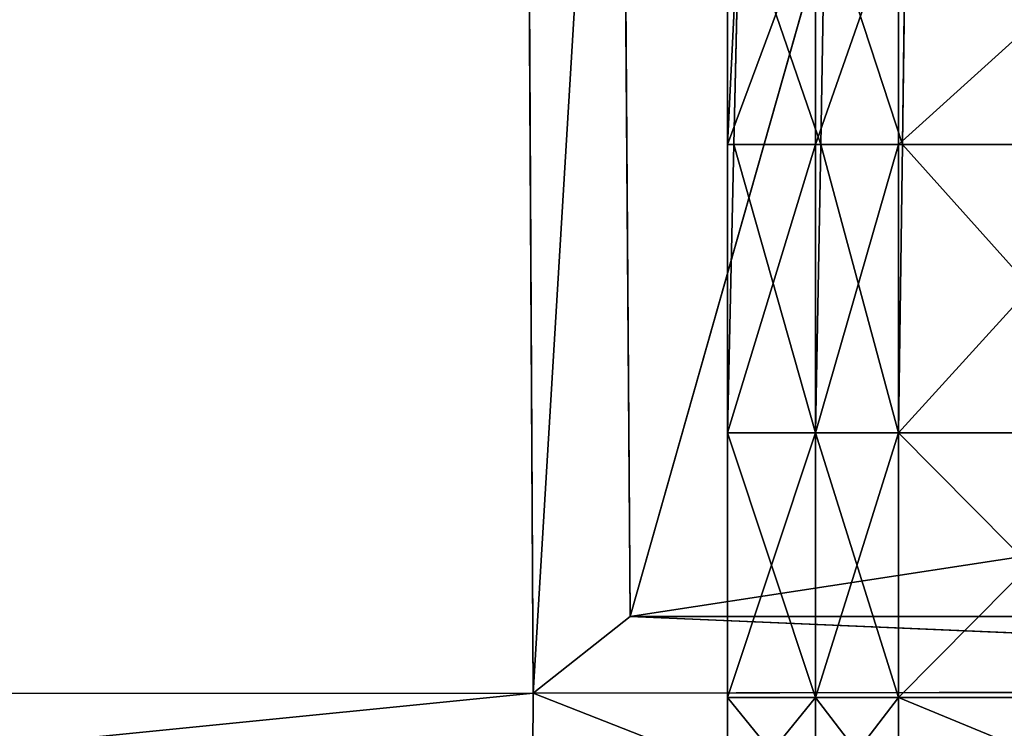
# Model space of a CAD drawing. Extents: x 0 to 31, y 0 to 21.2.
# Tile 390 of 574: x 21.1 to 23, y 1.4 to 2.8. Entities that reach past the tile are written whole.
import ezdxf

# ---------------------------------------------------------------- set-up
doc = ezdxf.new("R2010")
doc.units = 0
doc.header["$MEASUREMENT"] = 0
doc.layers.get('0').update_dxf_attribs({"color": 13, "linetype": 'CONTINUOUS'})
for name, color, linetype in [('CAST_IRON', 250, 'CONTINUOUS'), ('GALVANIZED_METAL', 252, 'CONTINUOUS'), ('GRATES', 250, 'CONTINUOUS')]:
    doc.layers.add(name, color=color, linetype=linetype)

# ---------------------------------------------------------------- blocks, each defined once
blk = doc.blocks.new('NGM5058UC_TRADECAD_DXF')
at = {"layer": 'CAST_IRON', "color": 0}
for p, q in [((7.5525, -6.28405, -0.01665), (6.7752, -9.02675, 0.46705)), ((7.5525, -6.28405, -0.01665), (6.7752, -9.02675, 0.46705)), ((6.7558, -6.37075, 0.46905), (6.7752, -9.02675, 0.46705)), ((6.7558, -6.37075, 0.46905), (6.7752, -9.02675, 0.46705)), ((6.5715, -6.39075, 0.58145), (6.5869, -9.17585, 0.58145)), ((6.5715, -6.39075, 0.58145), (6.5869, -9.17585, 0.58145)), ((6.7752, -9.02675, 0.46705), (7.5528, -8.90725, 0.00365)), ((6.7752, -9.02675, 0.46705), (7.5528, -8.90725, 0.00365)), ((6.7752, -9.02675, 0.46705), (6.5869, -9.17585, 0.58145)), ((6.7752, -9.02675, 0.46705), (6.5869, -9.17585, 0.58145)), ((6.7752, -9.02675, 0.46705), (10.1325, -9.02635, 0.45505)), ((6.7752, -9.02675, 0.46705), (10.1325, -9.02635, 0.45505)), ((6.7752, -9.02675, 0.46705), (10.1325, -9.16955, 0.58145)), ((6.7752, -9.02675, 0.46705), (10.1325, -9.16955, 0.58145)), ((6.5869, -9.17585, 0.58145), (-7.348, -9.18255, 0.58145)), ((6.5869, -9.17585, 0.58145), (-7.348, -9.18255, 0.58145)), ((6.5869, -9.17585, 0.58145), (6.5788, -10.56825, 0.58145)), ((6.5869, -9.17585, 0.58145), (6.5788, -10.56825, 0.58145)), ((6.5869, -9.17585, 0.58145), (10.1325, -9.16955, 0.58145)), ((6.5869, -9.17585, 0.58145), (10.1325, -9.16955, 0.58145))]:
    blk.add_line(p, q, dxfattribs=at)
at = {"layer": 'GRATES', "color": 0}
for p, q in [((6.9638, -8.10975, 0.98805), (6.9638, -7.64885, 0.98805)), ((6.9864, -7.64885, 0.70725), (6.9638, -8.10975, 0.98805)), ((6.9638, -8.10975, 0.98805), (6.9638, -7.64885, 0.98805)), ((6.9864, -7.64885, 0.70725), (6.9638, -8.10975, 0.98805)), ((6.9864, -7.64885, 0.70725), (6.9762, -8.10975, 0.70725)), ((6.9864, -7.64885, 0.70725), (6.9762, -8.10975, 0.70725)), ((7.1352, -7.64885, 0.98805), (7.1352, -8.10975, 0.98805)), ((7.1352, -7.64885, 0.98805), (7.1352, -8.10975, 0.98805)), ((7.1451, -8.10975, 0.70725), (7.1532, -7.64885, 0.70725)), ((7.1451, -8.10975, 0.70725), (7.1532, -7.64885, 0.70725)), ((7.2961, -7.64885, 0.98805), (7.2961, -8.10975, 0.98805)), ((7.2961, -7.64885, 0.98805), (7.2961, -8.10975, 0.98805)), ((7.3098, -7.64885, 0.70725), (7.3036, -8.10975, 0.70725)), ((7.3098, -7.64885, 0.70725), (7.3036, -8.10975, 0.70725)), ((7.1352, -8.10975, 0.98805), (6.9638, -8.10975, 0.98805)), ((6.9638, -8.66995, 0.98805), (6.9638, -8.10975, 0.98805)), ((7.1352, -8.10975, 0.98805), (6.9638, -8.10975, 0.98805)), ((6.9762, -8.10975, 0.70725), (6.9638, -8.66995, 0.70725)), ((6.9638, -8.10975, 0.98805), (6.9762, -8.10975, 0.70725)), ((6.9762, -8.10975, 0.70725), (6.9638, -8.66995, 0.98805)), ((6.9762, -8.10975, 0.70725), (6.9638, -8.66995, 0.70725)), ((6.9638, -8.66995, 0.98805), (6.9638, -8.10975, 0.98805)), ((6.9762, -8.10975, 0.70725), (6.9638, -8.66995, 0.98805)), ((6.9638, -8.10975, 0.98805), (6.9762, -8.10975, 0.70725)), ((7.1451, -8.10975, 0.70725), (6.9762, -8.10975, 0.70725)), ((7.1451, -8.10975, 0.70725), (6.9762, -8.10975, 0.70725)), ((7.1352, -8.10975, 0.98805), (7.1352, -8.66995, 0.98805)), ((7.2961, -8.10975, 0.98805), (7.1352, -8.10975, 0.98805)), ((7.1352, -8.10975, 0.98805), (7.1352, -8.66995, 0.98805)), ((7.2961, -8.10975, 0.98805), (7.1352, -8.10975, 0.98805)), ((7.1352, -8.66995, 0.70725), (7.1451, -8.10975, 0.70725)), ((7.1352, -8.66995, 0.70725), (7.1451, -8.10975, 0.70725)), ((7.1352, -8.66995, 0.59665), (7.1451, -8.10975, 0.59665)), ((7.1352, -8.66995, 0.59665), (7.1451, -8.10975, 0.59665)), ((7.1451, -8.10975, 0.59665), (7.1451, -8.10975, 0.70725)), ((7.3036, -8.10975, 0.70725), (7.1451, -8.10975, 0.70725)), ((7.1451, -8.10975, 0.59665), (7.1451, -8.10975, 0.70725)), ((7.1451, -8.10975, 0.59665), (7.3036, -8.10975, 0.59665)), ((7.1451, -8.10975, 0.59665), (7.3036, -8.10975, 0.59665)), ((7.3036, -8.10975, 0.70725), (7.1451, -8.10975, 0.70725)), ((7.3036, -8.10975, 0.41895), (7.2961, -8.66995, 0.41895)), ((7.2961, -8.10975, 0.98805), (7.2961, -8.66995, 0.98805)), ((7.8053, -8.10975, 0.98805), (7.2961, -8.10975, 0.98805)), ((7.2961, -8.10975, 0.98805), (7.2961, -8.66995, 0.98805)), ((7.8053, -8.10975, 0.98805), (7.2961, -8.10975, 0.98805)), ((7.2961, -8.66995, 0.59665), (7.3036, -8.10975, 0.59665)), ((7.2961, -8.66995, 0.59665), (7.3036, -8.10975, 0.59665)), ((7.3036, -8.10975, 0.41895), (7.2961, -8.66995, 0.41895)), ((7.3036, -8.10975, 0.70725), (7.8053, -8.10975, 0.70725)), ((7.8053, -8.10975, 0.41895), (7.3036, -8.10975, 0.41895)), ((7.3036, -8.10975, 0.59665), (7.3036, -8.10975, 0.70725)), ((7.3036, -8.10975, 0.70725), (7.8053, -8.10975, 0.70725)), ((7.3036, -8.10975, 0.59665), (7.3036, -8.10975, 0.70725)), ((7.3036, -8.10975, 0.59665), (7.8053, -8.10975, 0.59665)), ((7.3036, -8.10975, 0.41895), (7.3036, -8.10975, 0.59665)), ((7.3036, -8.10975, 0.59665), (7.8053, -8.10975, 0.59665)), ((7.3036, -8.10975, 0.41895), (7.3036, -8.10975, 0.59665)), ((7.8053, -8.10975, 0.41895), (7.3036, -8.10975, 0.41895)), ((7.1352, -8.66995, 0.70725), (6.9638, -8.66995, 0.70725)), ((6.9638, -8.66995, 0.70725), (6.9638, -9.18425, 0.70725)), ((7.1352, -8.66995, 0.98805), (6.9638, -8.66995, 0.98805)), ((7.1352, -8.66995, 0.70725), (6.9638, -8.66995, 0.70725)), ((6.9638, -9.18425, 0.98805), (6.9638, -8.66995, 0.98805)), ((7.1352, -8.66995, 0.98805), (6.9638, -8.66995, 0.98805)), ((6.9638, -8.66995, 0.70725), (6.9638, -8.66995, 0.98805)), ((6.9638, -9.18425, 0.98805), (6.9638, -8.66995, 0.98805)), ((6.9638, -8.66995, 0.70725), (6.9638, -9.18425, 0.70725)), ((6.9638, -8.66995, 0.70725), (6.9638, -8.66995, 0.98805)), ((7.1352, -9.18425, 0.70725), (7.1352, -8.66995, 0.70725)), ((7.2961, -8.66995, 0.98805), (7.1352, -8.66995, 0.98805)), ((7.2961, -8.66995, 0.59665), (7.1352, -8.66995, 0.59665)), ((7.1352, -8.66995, 0.59665), (7.1352, -9.18425, 0.59665)), ((7.1352, -8.66995, 0.70725), (7.1352, -8.66995, 0.59665)), ((7.1352, -8.66995, 0.98805), (7.1352, -9.18425, 0.98805)), ((7.1352, -8.66995, 0.70725), (7.1352, -8.66995, 0.59665)), ((7.1352, -9.18425, 0.70725), (7.1352, -8.66995, 0.70725)), ((7.1352, -8.66995, 0.59665), (7.1352, -9.18425, 0.59665)), ((7.1352, -8.66995, 0.98805), (7.1352, -9.18425, 0.98805)), ((7.2961, -8.66995, 0.98805), (7.1352, -8.66995, 0.98805)), ((7.2961, -8.66995, 0.59665), (7.1352, -8.66995, 0.59665)), ((7.2961, -8.66995, 0.41895), (7.8053, -8.66995, 0.41895)), ((7.2961, -9.18425, 0.59665), (7.2961, -8.66995, 0.59665)), ((7.2961, -9.18425, 0.98805), (7.2961, -8.66995, 0.98805)), ((7.2961, -8.66995, 0.98805), (7.8053, -8.66995, 0.98805)), ((7.2961, -8.66995, 0.98805), (7.8053, -8.66995, 0.98805)), ((7.2961, -9.18425, 0.98805), (7.2961, -8.66995, 0.98805)), ((7.2961, -8.66995, 0.41895), (7.8053, -8.66995, 0.41895)), ((7.2961, -8.66995, 0.41895), (7.2961, -9.18425, 0.41895)), ((7.2961, -8.66995, 0.59665), (7.2961, -8.66995, 0.41895)), ((7.2961, -8.66995, 0.59665), (7.2961, -8.66995, 0.41895)), ((7.2961, -9.18425, 0.59665), (7.2961, -8.66995, 0.59665)), ((7.2961, -8.66995, 0.41895), (7.2961, -9.18425, 0.41895)), ((6.9638, -9.18425, 0.70725), (7.1352, -9.18425, 0.70725)), ((6.9638, -9.39425, 0.98805), (6.9638, -9.18425, 0.98805)), ((6.9638, -9.18425, 0.98805), (7.1352, -9.18425, 0.98805)), ((6.9638, -9.18425, 0.70725), (6.9638, -9.18425, 0.98805)), ((6.9638, -9.39425, 0.98805), (6.9638, -9.18425, 0.98805)), ((6.9638, -9.39425, 0.70725), (6.9638, -9.18425, 0.70725)), ((6.9638, -9.18425, 0.98805), (7.1352, -9.18425, 0.98805)), ((6.9638, -9.18425, 0.70725), (6.9638, -9.18425, 0.98805)), ((6.9638, -9.18425, 0.70725), (7.1352, -9.18425, 0.70725)), ((6.9638, -9.39425, 0.70725), (6.9638, -9.18425, 0.70725)), ((7.1352, -9.18425, 0.59665), (7.2961, -9.18425, 0.59665)), ((7.1352, -9.18425, 0.98805), (7.1352, -9.39425, 0.98805)), ((7.1352, -9.18425, 0.59665), (7.1352, -9.18425, 0.70725)), ((7.1352, -9.18425, 0.70725), (7.1352, -9.39425, 0.70725)), ((7.1352, -9.39425, 0.59665), (7.1352, -9.18425, 0.59665)), ((7.1352, -9.18425, 0.70725), (7.1352, -9.39425, 0.70725)), ((7.1352, -9.18425, 0.59665), (7.1352, -9.18425, 0.70725)), ((7.2961, -9.18425, 0.98805), (7.1352, -9.18425, 0.98805)), ((7.1352, -9.18425, 0.98805), (7.1352, -9.39425, 0.98805)), ((7.2961, -9.18425, 0.98805), (7.1352, -9.18425, 0.98805)), ((7.1352, -9.18425, 0.59665), (7.2961, -9.18425, 0.59665)), ((7.1352, -9.39425, 0.59665), (7.1352, -9.18425, 0.59665)), ((7.2961, -9.39425, 0.98805), (7.2961, -9.18425, 0.98805)), ((7.2961, -9.18425, 0.98805), (7.8053, -9.18425, 0.98805)), ((7.2961, -9.18425, 0.98805), (7.8053, -9.18425, 0.98805)), ((7.8053, -9.18425, 0.59665), (7.2961, -9.18425, 0.59665)), ((7.2961, -9.18425, 0.59665), (7.2961, -9.39425, 0.59665)), ((7.2961, -9.39425, 0.98805), (7.2961, -9.18425, 0.98805)), ((7.2961, -9.18425, 0.59665), (7.2961, -9.39425, 0.59665)), ((7.2961, -9.18425, 0.41895), (7.8053, -9.18425, 0.41895)), ((7.8053, -9.18425, 0.59665), (7.2961, -9.18425, 0.59665)), ((7.2961, -9.18425, 0.41895), (7.8053, -9.18425, 0.41895)), ((7.2961, -9.18425, 0.41895), (7.2961, -9.18425, 0.59665)), ((7.2961, -9.18425, 0.41895), (7.2961, -9.18425, 0.59665))]:
    blk.add_line(p, q, dxfattribs=at)
at = {"layer": 'CAST_IRON', "color": 0}
mesh = blk.add_polyface(dxfattribs=at)
corners = [(-6.3929, -5.77405, 0.58145), (6.2138, -5.87025, 0.58145), (-7.348, -9.18255, 0.58145), (5.9703, -5.77405, 0.58145)]
mesh.append_faces([[corners[k] for k in face] for face in [(0, 1, 2), (1, 0, 3)]], dxfattribs={"vtx0": -1, "color": 0})
mesh = blk.add_polyface(dxfattribs=at)
corners = [(6.3871, -5.99295, 0.58145), (-7.348, -9.18255, 0.58145), (6.2138, -5.87025, 0.58145)]
mesh.append_faces([[corners[k] for k in face] for face in [(0, 1, 2)]], dxfattribs={"color": 0})
mesh = blk.add_polyface(dxfattribs=at)
corners = [(6.4994, -6.14695, 0.58145), (-7.348, -9.18255, 0.58145), (6.3871, -5.99295, 0.58145)]
mesh.append_faces([[corners[k] for k in face] for face in [(0, 1, 2)]], dxfattribs={"color": 0})
mesh = blk.add_polyface(dxfattribs=at)
corners = [(6.5572, -6.27685, 0.57605), (-7.348, -9.18255, 0.58145), (6.4994, -6.14695, 0.58145)]
mesh.append_faces([[corners[k] for k in face] for face in [(0, 1, 2)]], dxfattribs={"color": 0})
mesh = blk.add_polyface(dxfattribs=at)
corners = [(6.5715, -6.39075, 0.58145), (-7.348, -9.18255, 0.58145), (6.5572, -6.27685, 0.57605)]
mesh.append_faces([[corners[k] for k in face] for face in [(0, 1, 2)]], dxfattribs={"color": 0})
mesh = blk.add_polyface(dxfattribs=at)
corners = [(7.5525, -6.28405, -0.01665), (6.7752, -9.02675, 0.46705), (6.7558, -6.37075, 0.46905)]
mesh.append_faces([[corners[k] for k in face] for face in [(0, 1, 2)]], dxfattribs={"color": 0})
mesh = blk.add_polyface(dxfattribs=at)
corners = [(7.5528, -8.90725, 0.00365), (6.7752, -9.02675, 0.46705), (7.5525, -6.28405, -0.01665)]
mesh.append_faces([[corners[k] for k in face] for face in [(0, 1, 2)]], dxfattribs={"color": 0})
mesh = blk.add_polyface(dxfattribs=at)
corners = [(6.7558, -6.37075, 0.46905), (6.5869, -9.17585, 0.58145), (6.5715, -6.39075, 0.58145)]
mesh.append_faces([[corners[k] for k in face] for face in [(0, 1, 2)]], dxfattribs={"color": 0})
mesh = blk.add_polyface(dxfattribs=at)
corners = [(6.7752, -9.02675, 0.46705), (6.5869, -9.17585, 0.58145), (6.7558, -6.37075, 0.46905)]
mesh.append_faces([[corners[k] for k in face] for face in [(0, 1, 2)]], dxfattribs={"color": 0})
mesh = blk.add_polyface(dxfattribs=at)
corners = [(6.5869, -9.17585, 0.58145), (-7.348, -9.18255, 0.58145), (6.5715, -6.39075, 0.58145)]
mesh.append_faces([[corners[k] for k in face] for face in [(0, 1, 2)]], dxfattribs={"color": 0})
mesh = blk.add_polyface(dxfattribs=at)
corners = [(6.7752, -9.02675, 0.46705), (7.5528, -8.90725, 0.00365), (10.1325, -9.02635, 0.45505)]
mesh.append_faces([[corners[k] for k in face] for face in [(0, 1, 2)]], dxfattribs={"color": 0})
mesh = blk.add_polyface(dxfattribs=at)
corners = [(10.1325, -9.16955, 0.58145), (6.5869, -9.17585, 0.58145), (6.7752, -9.02675, 0.46705)]
mesh.append_faces([[corners[k] for k in face] for face in [(0, 1, 2)]], dxfattribs={"color": 0})
mesh = blk.add_polyface(dxfattribs=at)
corners = [(10.1325, -9.16955, 0.58145), (6.7752, -9.02675, 0.46705), (10.1325, -9.02635, 0.45505)]
mesh.append_faces([[corners[k] for k in face] for face in [(0, 1, 2)]], dxfattribs={"color": 0})
mesh = blk.add_polyface(dxfattribs=at)
corners = [(6.5869, -9.17585, 0.58145), (-7.3475, -10.56825, 0.58145), (-7.348, -9.18255, 0.58145), (6.5788, -10.56825, 0.58145)]
mesh.append_faces([[corners[k] for k in face] for face in [(0, 1, 2), (1, 0, 3)]], dxfattribs={"vtx0": -1, "color": 0})
mesh = blk.add_polyface(dxfattribs=at)
corners = [(6.5869, -9.17585, 0.58145), (10.1325, -10.56825, 0.58145), (6.5788, -10.56825, 0.58145), (10.1325, -9.16955, 0.58145)]
mesh.append_faces([[corners[k] for k in face] for face in [(0, 1, 2), (1, 0, 3)]], dxfattribs={"vtx0": -1, "color": 0})
at = {"layer": 'GALVANIZED_METAL', "color": 0}
mesh = blk.add_polyface(dxfattribs=at)
corners = [(-14.2165, -9.41305, -1.89865), (14.216, 9.40775, -1.89865), (-14.3866, -9.24295, -1.89865), (14.386, 9.23775, -1.89865)]
mesh.append_faces([[corners[k] for k in face] for face in [(0, 1, 2), (1, 0, 3)]], dxfattribs={"vtx0": -1, "color": 0})
mesh = blk.add_polyface(dxfattribs=at)
corners = [(14.216, 9.40775, -1.89865), (-14.2165, 9.40775, -1.89865), (-14.3866, -9.24295, -1.89865)]
mesh.append_faces([[corners[k] for k in face] for face in [(0, 1, 2)]], dxfattribs={"color": 0})
mesh = blk.add_polyface(dxfattribs=at)
corners = [(14.386, 9.23775, -1.89865), (-14.2165, -9.41305, -1.89865), (14.2159, -9.41295, -1.89865)]
mesh.append_faces([[corners[k] for k in face] for face in [(0, 1, 2)]], dxfattribs={"color": 0})
at = {"layer": 'GRATES', "color": 0}
mesh = blk.add_polyface(dxfattribs=at)
corners = [(7.1352, -7.64885, 0.98805), (6.9638, -8.10975, 0.98805), (6.9638, -7.64885, 0.98805), (7.1352, -8.10975, 0.98805)]
mesh.append_faces([[corners[k] for k in face] for face in [(0, 1, 2), (1, 0, 3)]], dxfattribs={"vtx0": -1, "color": 0})
mesh = blk.add_polyface(dxfattribs=at)
corners = [(6.9864, -7.64885, 0.70725), (6.9638, -8.10975, 0.98805), (6.9762, -8.10975, 0.70725)]
mesh.append_faces([[corners[k] for k in face] for face in [(0, 1, 2)]], dxfattribs={"color": 0})
mesh = blk.add_polyface(dxfattribs=at)
corners = [(6.9638, -7.64885, 0.98805), (6.9638, -8.10975, 0.98805), (6.9864, -7.64885, 0.70725)]
mesh.append_faces([[corners[k] for k in face] for face in [(0, 1, 2)]], dxfattribs={"color": 0})
mesh = blk.add_polyface(dxfattribs=at)
corners = [(7.1451, -8.10975, 0.70725), (6.9864, -7.64885, 0.70725), (6.9762, -8.10975, 0.70725), (7.1532, -7.64885, 0.70725)]
mesh.append_faces([[corners[k] for k in face] for face in [(0, 1, 2), (1, 0, 3)]], dxfattribs={"vtx0": -1, "color": 0})
mesh = blk.add_polyface(dxfattribs=at)
corners = [(7.2961, -7.64885, 0.98805), (7.1352, -8.10975, 0.98805), (7.1352, -7.64885, 0.98805), (7.2961, -8.10975, 0.98805)]
mesh.append_faces([[corners[k] for k in face] for face in [(0, 1, 2), (1, 0, 3)]], dxfattribs={"vtx0": -1, "color": 0})
mesh = blk.add_polyface(dxfattribs=at)
corners = [(7.3036, -8.10975, 0.70725), (7.1532, -7.64885, 0.70725), (7.1451, -8.10975, 0.70725), (7.3098, -7.64885, 0.70725)]
mesh.append_faces([[corners[k] for k in face] for face in [(0, 1, 2), (1, 0, 3)]], dxfattribs={"vtx0": -1, "color": 0})
mesh = blk.add_polyface(dxfattribs=at)
corners = [(7.8053, -7.64885, 0.98805), (7.2961, -8.10975, 0.98805), (7.2961, -7.64885, 0.98805), (7.8053, -8.10975, 0.98805)]
mesh.append_faces([[corners[k] for k in face] for face in [(0, 1, 2), (1, 0, 3)]], dxfattribs={"vtx0": -1, "color": 0})
mesh = blk.add_polyface(dxfattribs=at)
corners = [(7.8053, -8.10975, 0.70725), (7.3098, -7.64885, 0.70725), (7.3036, -8.10975, 0.70725), (7.8053, -7.64885, 0.70725)]
mesh.append_faces([[corners[k] for k in face] for face in [(0, 1, 2), (1, 0, 3)]], dxfattribs={"vtx0": -1, "color": 0})
mesh = blk.add_polyface(dxfattribs=at)
corners = [(7.1352, -8.10975, 0.98805), (6.9638, -8.66995, 0.98805), (6.9638, -8.10975, 0.98805), (7.1352, -8.66995, 0.98805)]
mesh.append_faces([[corners[k] for k in face] for face in [(0, 1, 2), (1, 0, 3)]], dxfattribs={"vtx0": -1, "color": 0})
mesh = blk.add_polyface(dxfattribs=at)
corners = [(7.1352, -8.66995, 0.70725), (6.9762, -8.10975, 0.70725), (6.9638, -8.66995, 0.70725), (7.1451, -8.10975, 0.70725)]
mesh.append_faces([[corners[k] for k in face] for face in [(0, 1, 2), (1, 0, 3)]], dxfattribs={"vtx0": -1, "color": 0})
mesh = blk.add_polyface(dxfattribs=at)
corners = [(6.9762, -8.10975, 0.70725), (6.9638, -8.66995, 0.98805), (6.9638, -8.66995, 0.70725)]
mesh.append_faces([[corners[k] for k in face] for face in [(0, 1, 2)]], dxfattribs={"color": 0})
mesh = blk.add_polyface(dxfattribs=at)
corners = [(6.9638, -8.10975, 0.98805), (6.9638, -8.66995, 0.98805), (6.9762, -8.10975, 0.70725)]
mesh.append_faces([[corners[k] for k in face] for face in [(0, 1, 2)]], dxfattribs={"color": 0})
mesh = blk.add_polyface(dxfattribs=at)
corners = [(7.2961, -8.10975, 0.98805), (7.1352, -8.66995, 0.98805), (7.1352, -8.10975, 0.98805), (7.2961, -8.66995, 0.98805)]
mesh.append_faces([[corners[k] for k in face] for face in [(0, 1, 2), (1, 0, 3)]], dxfattribs={"vtx0": -1, "color": 0})
mesh = blk.add_polyface(dxfattribs=at)
corners = [(7.1451, -8.10975, 0.59665), (7.1352, -8.66995, 0.70725), (7.1352, -8.66995, 0.59665), (7.1451, -8.10975, 0.70725)]
mesh.append_faces([[corners[k] for k in face] for face in [(0, 1, 2), (1, 0, 3)]], dxfattribs={"vtx0": -1, "color": 0})
mesh = blk.add_polyface(dxfattribs=at)
corners = [(7.2961, -8.66995, 0.59665), (7.1451, -8.10975, 0.59665), (7.1352, -8.66995, 0.59665), (7.3036, -8.10975, 0.59665)]
mesh.append_faces([[corners[k] for k in face] for face in [(0, 1, 2), (1, 0, 3)]], dxfattribs={"vtx0": -1, "color": 0})
mesh = blk.add_polyface(dxfattribs=at)
corners = [(7.3036, -8.10975, 0.70725), (7.1451, -8.10975, 0.59665), (7.3036, -8.10975, 0.59665), (7.1451, -8.10975, 0.70725)]
mesh.append_faces([[corners[k] for k in face] for face in [(0, 1, 2), (1, 0, 3)]], dxfattribs={"vtx0": -1, "color": 0})
mesh = blk.add_polyface(dxfattribs=at)
corners = [(7.8053, -8.66995, 0.41895), (7.3036, -8.10975, 0.41895), (7.2961, -8.66995, 0.41895), (7.8053, -8.10975, 0.41895)]
mesh.append_faces([[corners[k] for k in face] for face in [(0, 1, 2), (1, 0, 3)]], dxfattribs={"vtx0": -1, "color": 0})
mesh = blk.add_polyface(dxfattribs=at)
corners = [(7.8053, -8.10975, 0.98805), (7.2961, -8.66995, 0.98805), (7.2961, -8.10975, 0.98805), (7.8053, -8.66995, 0.98805)]
mesh.append_faces([[corners[k] for k in face] for face in [(0, 1, 2), (1, 0, 3)]], dxfattribs={"vtx0": -1, "color": 0})
mesh = blk.add_polyface(dxfattribs=at)
corners = [(7.3036, -8.10975, 0.41895), (7.2961, -8.66995, 0.59665), (7.2961, -8.66995, 0.41895), (7.3036, -8.10975, 0.59665)]
mesh.append_faces([[corners[k] for k in face] for face in [(0, 1, 2), (1, 0, 3)]], dxfattribs={"vtx0": -1, "color": 0})
mesh = blk.add_polyface(dxfattribs=at)
corners = [(7.8053, -8.10975, 0.70725), (7.3036, -8.10975, 0.59665), (7.8053, -8.10975, 0.59665), (7.3036, -8.10975, 0.70725)]
mesh.append_faces([[corners[k] for k in face] for face in [(0, 1, 2), (1, 0, 3)]], dxfattribs={"vtx0": -1, "color": 0})
mesh = blk.add_polyface(dxfattribs=at)
corners = [(7.8053, -8.10975, 0.59665), (7.3036, -8.10975, 0.41895), (7.8053, -8.10975, 0.41895), (7.3036, -8.10975, 0.59665)]
mesh.append_faces([[corners[k] for k in face] for face in [(0, 1, 2), (1, 0, 3)]], dxfattribs={"vtx0": -1, "color": 0})
mesh = blk.add_polyface(dxfattribs=at)
corners = [(7.1352, -9.18425, 0.70725), (6.9638, -8.66995, 0.70725), (6.9638, -9.18425, 0.70725), (7.1352, -8.66995, 0.70725)]
mesh.append_faces([[corners[k] for k in face] for face in [(0, 1, 2), (1, 0, 3)]], dxfattribs={"vtx0": -1, "color": 0})
mesh = blk.add_polyface(dxfattribs=at)
corners = [(7.1352, -8.66995, 0.98805), (6.9638, -9.18425, 0.98805), (6.9638, -8.66995, 0.98805), (7.1352, -9.18425, 0.98805)]
mesh.append_faces([[corners[k] for k in face] for face in [(0, 1, 2), (1, 0, 3)]], dxfattribs={"vtx0": -1, "color": 0})
mesh = blk.add_polyface(dxfattribs=at)
corners = [(6.9638, -8.66995, 0.70725), (6.9638, -9.18425, 0.98805), (6.9638, -9.18425, 0.70725), (6.9638, -8.66995, 0.98805)]
mesh.append_faces([[corners[k] for k in face] for face in [(0, 1, 2), (1, 0, 3)]], dxfattribs={"vtx0": -1, "color": 0})
mesh = blk.add_polyface(dxfattribs=at)
corners = [(7.2961, -9.18425, 0.59665), (7.1352, -8.66995, 0.59665), (7.1352, -9.18425, 0.59665), (7.2961, -8.66995, 0.59665)]
mesh.append_faces([[corners[k] for k in face] for face in [(0, 1, 2), (1, 0, 3)]], dxfattribs={"vtx0": -1, "color": 0})
mesh = blk.add_polyface(dxfattribs=at)
corners = [(7.1352, -8.66995, 0.59665), (7.1352, -9.18425, 0.70725), (7.1352, -9.18425, 0.59665), (7.1352, -8.66995, 0.70725)]
mesh.append_faces([[corners[k] for k in face] for face in [(0, 1, 2), (1, 0, 3)]], dxfattribs={"vtx0": -1, "color": 0})
mesh = blk.add_polyface(dxfattribs=at)
corners = [(7.2961, -8.66995, 0.98805), (7.1352, -9.18425, 0.98805), (7.1352, -8.66995, 0.98805), (7.2961, -9.18425, 0.98805)]
mesh.append_faces([[corners[k] for k in face] for face in [(0, 1, 2), (1, 0, 3)]], dxfattribs={"vtx0": -1, "color": 0})
mesh = blk.add_polyface(dxfattribs=at)
corners = [(7.8053, -8.66995, 0.98805), (7.2961, -9.18425, 0.98805), (7.2961, -8.66995, 0.98805), (7.8053, -9.18425, 0.98805)]
mesh.append_faces([[corners[k] for k in face] for face in [(0, 1, 2), (1, 0, 3)]], dxfattribs={"vtx0": -1, "color": 0})
mesh = blk.add_polyface(dxfattribs=at)
corners = [(7.8053, -9.18425, 0.41895), (7.2961, -8.66995, 0.41895), (7.2961, -9.18425, 0.41895), (7.8053, -8.66995, 0.41895)]
mesh.append_faces([[corners[k] for k in face] for face in [(0, 1, 2), (1, 0, 3)]], dxfattribs={"vtx0": -1, "color": 0})
mesh = blk.add_polyface(dxfattribs=at)
corners = [(7.2961, -8.66995, 0.41895), (7.2961, -9.18425, 0.59665), (7.2961, -9.18425, 0.41895), (7.2961, -8.66995, 0.59665)]
mesh.append_faces([[corners[k] for k in face] for face in [(0, 1, 2), (1, 0, 3)]], dxfattribs={"vtx0": -1, "color": 0})
mesh = blk.add_polyface(dxfattribs=at)
corners = [(7.1352, -9.18425, 0.98805), (6.9638, -9.39425, 0.98805), (6.9638, -9.18425, 0.98805), (7.1352, -9.39425, 0.98805)]
mesh.append_faces([[corners[k] for k in face] for face in [(0, 1, 2), (1, 0, 3)]], dxfattribs={"vtx0": -1, "color": 0})
mesh = blk.add_polyface(dxfattribs=at)
corners = [(6.9638, -9.18425, 0.70725), (6.9638, -9.39425, 0.98805), (6.9638, -9.39425, 0.70725), (6.9638, -9.18425, 0.98805)]
mesh.append_faces([[corners[k] for k in face] for face in [(0, 1, 2), (1, 0, 3)]], dxfattribs={"vtx0": -1, "color": 0})
mesh = blk.add_polyface(dxfattribs=at)
corners = [(7.1352, -9.39425, 0.70725), (6.9638, -9.18425, 0.70725), (6.9638, -9.39425, 0.70725), (7.1352, -9.18425, 0.70725)]
mesh.append_faces([[corners[k] for k in face] for face in [(0, 1, 2), (1, 0, 3)]], dxfattribs={"vtx0": -1, "color": 0})
mesh = blk.add_polyface(dxfattribs=at)
corners = [(7.1352, -9.18425, 0.59665), (7.1352, -9.39425, 0.70725), (7.1352, -9.39425, 0.59665), (7.1352, -9.18425, 0.70725)]
mesh.append_faces([[corners[k] for k in face] for face in [(0, 1, 2), (1, 0, 3)]], dxfattribs={"vtx0": -1, "color": 0})
mesh = blk.add_polyface(dxfattribs=at)
corners = [(7.2961, -9.18425, 0.98805), (7.1352, -9.39425, 0.98805), (7.1352, -9.18425, 0.98805), (7.2961, -9.39425, 0.98805)]
mesh.append_faces([[corners[k] for k in face] for face in [(0, 1, 2), (1, 0, 3)]], dxfattribs={"vtx0": -1, "color": 0})
mesh = blk.add_polyface(dxfattribs=at)
corners = [(7.2961, -9.39425, 0.59665), (7.1352, -9.18425, 0.59665), (7.1352, -9.39425, 0.59665), (7.2961, -9.18425, 0.59665)]
mesh.append_faces([[corners[k] for k in face] for face in [(0, 1, 2), (1, 0, 3)]], dxfattribs={"vtx0": -1, "color": 0})
mesh = blk.add_polyface(dxfattribs=at)
corners = [(7.8053, -9.18425, 0.98805), (7.2961, -9.39425, 0.98805), (7.2961, -9.18425, 0.98805), (7.8053, -9.39425, 0.98805)]
mesh.append_faces([[corners[k] for k in face] for face in [(0, 1, 2), (1, 0, 3)]], dxfattribs={"vtx0": -1, "color": 0})
mesh = blk.add_polyface(dxfattribs=at)
corners = [(7.8053, -9.39425, 0.59665), (7.2961, -9.18425, 0.59665), (7.2961, -9.39425, 0.59665), (7.8053, -9.18425, 0.59665)]
mesh.append_faces([[corners[k] for k in face] for face in [(0, 1, 2), (1, 0, 3)]], dxfattribs={"vtx0": -1, "color": 0})
mesh = blk.add_polyface(dxfattribs=at)
corners = [(7.2961, -9.18425, 0.59665), (7.8053, -9.18425, 0.41895), (7.2961, -9.18425, 0.41895), (7.8053, -9.18425, 0.59665)]
mesh.append_faces([[corners[k] for k in face] for face in [(0, 1, 2), (1, 0, 3)]], dxfattribs={"vtx0": -1, "color": 0})
blk = doc.blocks.new('NGM5058UC_TRADECAD_DWG')
at = {"color": 0}
blk.add_blockref('NGM5058UC_TRADECAD_DXF', (15.5194, 10.62185, 1.89865), dxfattribs=at)

msp = doc.modelspace()

# ---------------------------------------------------------------- block references
at = {"color": 0}
msp.add_blockref('NGM5058UC_TRADECAD_DWG', (0, 0), dxfattribs=at)

doc.saveas('drawing.dxf')
